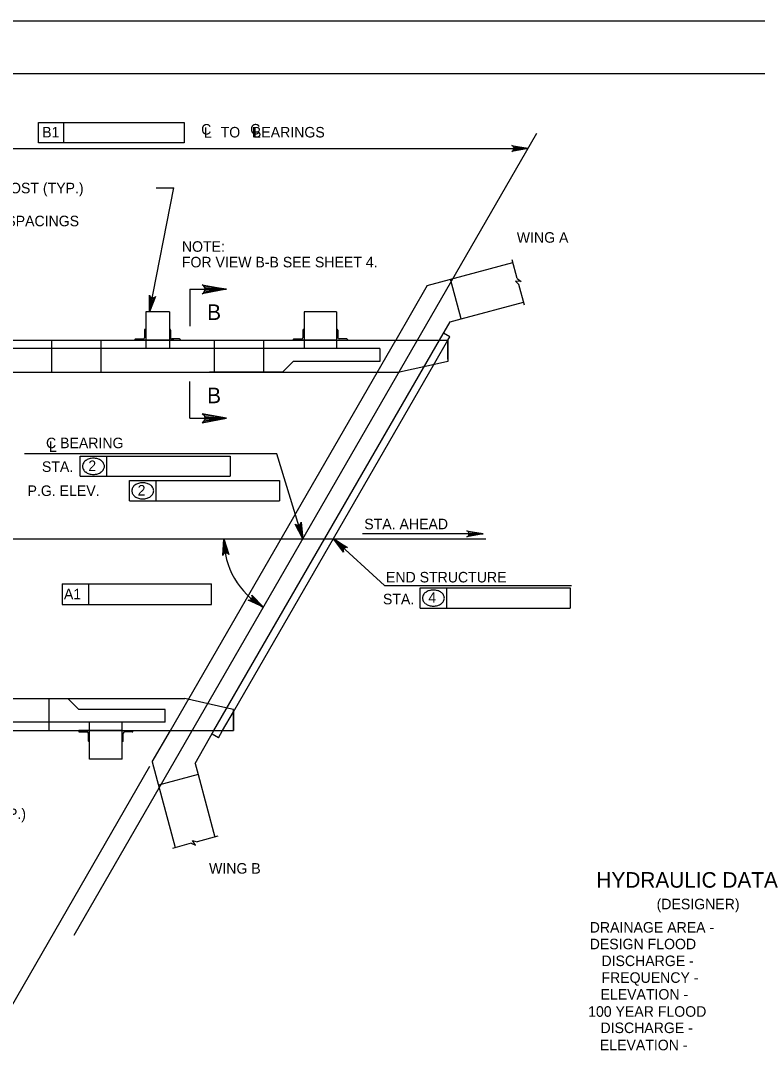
# Model space of a CAD drawing. Extents: x 638175 to 640495, y 294277 to 298435.
# Drawn here: x 638677.4 to 638887, y 298136.5 to 298435.5 of the extents above; entities that cross this region are included whole.
import ezdxf

# ---------------------------------------------------------------- set-up
doc = ezdxf.new("R2010")
doc.units = 0
for name, color, linetype in [('2', 7, 'Continuous'), ('3', 7, 'Continuous'), ('4', 7, 'Continuous'), ('PLT-BNDY', 7, 'Continuous')]:
    doc.layers.add(name, color=color, linetype=linetype)

msp = doc.modelspace()

# ---------------------------------------------------------------- linework, layer by layer
at = {"layer": '2'}
for p, q in [((638475.46, 298420.46), (639261.46, 298420.46)), ((638793.13, 298360.12), (638817.53, 298366.66)), ((638793.13, 298360.12), (638784.14, 298344.56)), ((638802.75, 298350.65), (638799.74, 298361.9)), ((638725.48, 298359.06), (638725.48, 298348.57)), ((638725.48, 298359.06), (638735.97, 298359.06)), ((638802.75, 298350.65), (638820.54, 298355.42)), ((638719.66, 298352.64), (638712.93, 298352.64)), ((638719.66, 298352.64), (638712.93, 298352.64)), ((638712.93, 298352.64), (638712.93, 298342.16)), ((638719.66, 298352.64), (638719.66, 298342.16)), ((638767.28, 298352.64), (638758.04, 298352.64)), ((638758.04, 298352.64), (638758.04, 298342.16)), ((638767.28, 298352.64), (638767.28, 298342.16)), ((638796.57, 298344.56), (638799.6, 298349.81)), ((638799.6, 298349.81), (638802.75, 298350.65)), ((638712.57, 298347.46), (638712.57, 298345.28)), ((638712.75, 298347.64), (638712.93, 298347.64)), ((638712.93, 298347.64), (638712.93, 298344.55)), ((638719.84, 298347.64), (638719.66, 298347.64)), ((638719.66, 298347.64), (638719.66, 298344.55)), ((638720.02, 298347.46), (638720.02, 298345.28)), ((638757.68, 298347.46), (638757.68, 298345.28)), ((638757.86, 298347.64), (638758.04, 298347.64)), ((638758.04, 298347.64), (638758.04, 298344.55)), ((638767.46, 298347.64), (638767.28, 298347.64)), ((638767.28, 298347.64), (638767.28, 298344.55)), ((638767.64, 298347.46), (638767.64, 298345.28)), ((638799.58, 298345.51), (638797.73, 298346.58)), ((638799.58, 298345.51), (638797.73, 298346.58)), ((638799.02, 298344.55), (638799.58, 298345.51)), ((638799.02, 298344.55), (638799.58, 298345.51)), ((638779.6, 298342.16), (638651.76, 298342.16)), ((638651.93, 298344.55), (638799.02, 298344.55)), ((638686.1, 298344.55), (638686.1, 298335.43)), ((638700.13, 298344.55), (638700.13, 298335.43)), ((638709.84, 298344.74), (638709.84, 298344.55)), ((638712.93, 298344.55), (638709.84, 298344.55)), ((638710.02, 298344.92), (638712.21, 298344.92)), ((638720.91, 298344.55), (638711.68, 298344.55)), ((638719.66, 298344.55), (638712.93, 298344.55)), ((638719.66, 298344.55), (638722.75, 298344.55)), ((638719.95, 298233.38), (638784.14, 298344.56)), ((638722.57, 298344.92), (638720.39, 298344.92)), ((638722.75, 298344.74), (638722.75, 298344.55)), ((638732.38, 298233.38), (638796.57, 298344.56)), ((638732.47, 298344.55), (638732.47, 298335.43)), ((638746.49, 298344.55), (638746.49, 298335.43)), ((638754.95, 298344.74), (638754.95, 298344.55)), ((638758.04, 298344.55), (638754.95, 298344.55)), ((638755.13, 298344.92), (638757.31, 298344.92)), ((638767.28, 298344.55), (638758.04, 298344.55)), ((638767.28, 298344.55), (638770.37, 298344.55)), ((638770.19, 298344.92), (638768.01, 298344.92)), ((638770.37, 298344.74), (638770.37, 298344.55)), ((638779.6, 298342.16), (638779.6, 298338.52)), ((638795.29, 298338.08), (638799.02, 298344.55)), ((638799.02, 298339.17), (638799.02, 298344.56)), ((638799.02, 298344.55), (638799.02, 298338.52)), ((638737.95, 298238.77), (638795.29, 298338.08)), ((638751.87, 298335.43), (638754.96, 298338.52)), ((638779.6, 298338.52), (638754.96, 298338.52)), ((638796.85, 298338.04), (638785.18, 298335.43)), ((638799.02, 298338.52), (638796.85, 298338.04)), ((638634.31, 298335.43), (638785.18, 298335.43)), ((638751.87, 298335.43), (638731.09, 298335.43)), ((638725.48, 298322.32), (638725.48, 298332.81)), ((638725.48, 298322.32), (638735.97, 298322.32)), ((638573.22, 298242.5), (638724.09, 298242.5)), ((638685.4, 298233.38), (638685.4, 298242.5)), ((638690.78, 298242.5), (638693.87, 298239.41)), ((638735.76, 298239.9), (638724.09, 298242.5)), ((638718.51, 298239.41), (638693.87, 298239.41)), ((638718.51, 298235.77), (638718.51, 298239.41)), ((638734.84, 298233.38), (638737.95, 298238.77)), ((638737.93, 298239.41), (638735.76, 298239.9)), ((638737.93, 298233.38), (638737.93, 298239.41)), ((638737.93, 298238.76), (638737.93, 298233.38)), ((638737.95, 298238.76), (638737.95, 298233.38)), ((638718.51, 298235.77), (638590.67, 298235.77)), ((638696.95, 298225.29), (638696.95, 298235.77)), ((638706.19, 298225.29), (638706.19, 298235.77)), ((638526.07, 298233.38), (638737.95, 298233.38)), ((638590.84, 298233.38), (638737.93, 298233.38)), ((638693.86, 298233.2), (638693.86, 298233.38)), ((638696.95, 298233.38), (638693.86, 298233.38)), ((638694.04, 298233.02), (638696.23, 298233.02)), ((638696.59, 298230.47), (638696.59, 298232.65)), ((638706.19, 298233.38), (638696.95, 298233.38)), ((638696.95, 298230.29), (638696.95, 298233.38)), ((638706.19, 298230.29), (638706.19, 298233.38)), ((638706.19, 298233.38), (638709.28, 298233.38)), ((638706.55, 298230.47), (638706.55, 298232.65)), ((638709.1, 298233.02), (638706.92, 298233.02)), ((638709.28, 298233.2), (638709.28, 298233.38)), ((638714.81, 298224.48), (638719.95, 298233.38)), ((638726.98, 298224.03), (638732.38, 298233.38)), ((638733.67, 298231.36), (638731.83, 298232.42)), ((638733.67, 298231.36), (638731.83, 298232.42)), ((638733.67, 298231.36), (638734.84, 298233.38)), ((638733.67, 298231.36), (638734.84, 298233.38)), ((638696.77, 298230.29), (638696.95, 298230.29)), ((638706.37, 298230.29), (638706.19, 298230.29)), ((638706.19, 298225.29), (638696.95, 298225.29)), ((638714.81, 298224.48), (638721.35, 298200.08)), ((638726.98, 298224.03), (638727.83, 298220.88)), ((638727.83, 298220.88), (638716.58, 298217.87)), ((638727.83, 298220.88), (638732.59, 298203.09))]:
    msp.add_line(p, q, dxfattribs=at)
for points in [[(638735.97, 298359.06), (638728.98, 298357.75), (638729.52, 298358.12), (638729.79, 298358.59), (638729.88, 298359.06), (638729.79, 298359.52), (638729.52, 298359.99), (638728.98, 298360.36), (638735.97, 298359.06), (638729.52, 298359.99), (638729.79, 298359.52), (638735.97, 298359.06), (638729.88, 298359.06), (638729.79, 298358.59), (638735.97, 298359.06), (638729.52, 298358.12)], [(638735.97, 298322.32), (638728.98, 298323.63), (638729.52, 298323.26), (638729.79, 298322.79), (638729.88, 298322.32), (638729.79, 298321.86), (638729.52, 298321.39), (638728.98, 298321.02), (638735.97, 298322.32), (638729.52, 298321.39), (638729.79, 298321.86), (638735.97, 298322.32), (638729.88, 298322.32), (638729.79, 298322.79), (638735.97, 298322.32), (638729.52, 298323.26)]]:
    msp.add_lwpolyline(points, dxfattribs=at)
for centre, radius, start, end in [((638712.21, 298345.28), 0.364, 270, 359.9984), ((638712.75, 298347.46), 0.182, 90, 179.9984), ((638719.84, 298347.46), 0.182, 0.0016, 90), ((638720.39, 298345.28), 0.364, 180.0016, 270), ((638757.31, 298345.28), 0.364, 270, 359.9984), ((638757.86, 298347.46), 0.182, 90, 179.9984), ((638767.46, 298347.46), 0.182, 0.0016, 90), ((638768.01, 298345.28), 0.364, 180.0016, 270), ((638710.02, 298344.74), 0.182, 90, 179.9984), ((638722.57, 298344.74), 0.182, 0.0016, 90), ((638755.13, 298344.74), 0.182, 90, 179.9984), ((638770.19, 298344.74), 0.182, 0.0016, 90), ((638694.04, 298233.2), 0.182, 180.0016, 270), ((638696.23, 298232.65), 0.364, 0.0016, 90), ((638706.92, 298232.65), 0.364, 90, 179.9984), ((638709.1, 298233.2), 0.182, 270, 359.9984), ((638696.77, 298230.47), 0.182, 180.0016, 270), ((638706.37, 298230.47), 0.182, 270, 359.9984)]:
    msp.add_arc(centre, radius, start, end, dxfattribs=at)
at = {"layer": '3'}
for p, q in [((638692.53, 298175.13), (638824.37, 298403.47)), ((638818.75, 298362.12), (638817.32, 298367.46)), ((638818.28, 298361.4), (638819.21, 298360.39)), ((638819.84, 298361.3), (638818.28, 298361.4)), ((638818.75, 298362.12), (638819.84, 298361.3)), ((638820.78, 298354.55), (638819.21, 298360.39)), ((638727.15, 298200.76), (638726.29, 298202.06)), ((638726.29, 298202.06), (638727.63, 298201.76)), ((638733.46, 298203.32), (638727.63, 298201.76)), ((638725.89, 298201.3), (638720.56, 298199.86)), ((638725.89, 298201.3), (638727.15, 298200.76))]:
    msp.add_line(p, q, dxfattribs=at)
at = {"layer": '4'}
for p, q in [((638682.38, 298406.54), (638689.61, 298406.54)), ((638682.38, 298400.77), (638682.38, 298406.54)), ((638689.61, 298400.77), (638689.61, 298406.54)), ((638689.61, 298406.54), (638723.9, 298406.54)), ((638723.9, 298406.54), (638723.9, 298400.77)), ((638630.48, 298399.18), (638821.89, 298399.18)), ((638723.9, 298400.77), (638682.38, 298400.77)), ((638714.01, 298352.64), (638720.91, 298387.94)), ((638715.94, 298387.94), (638720.91, 298387.94)), ((638750.24, 298312.19), (638678.43, 298312.19)), ((638757.71, 298288.01), (638750.24, 298312.19)), ((638694.26, 298311.57), (638701.83, 298311.57)), ((638694.26, 298305.81), (638694.26, 298311.57)), ((638701.83, 298305.81), (638701.83, 298311.57)), ((638701.83, 298311.57), (638737.02, 298311.57)), ((638737.02, 298311.57), (638737.02, 298305.81)), ((638694.26, 298305.81), (638737.02, 298305.81)), ((638708.3, 298304.61), (638715.88, 298304.61)), ((638708.3, 298298.84), (638708.3, 298304.61)), ((638715.88, 298298.84), (638715.88, 298304.61)), ((638715.88, 298304.61), (638751.06, 298304.61)), ((638751.06, 298304.61), (638751.06, 298298.84)), ((638708.3, 298298.84), (638751.06, 298298.84)), ((638809.04, 298289.42), (638774.69, 298289.42)), ((638524.79, 298288.01), (638809.81, 298288.01)), ((638766.38, 298288.01), (638780.99, 298274.67)), ((638689.13, 298275.23), (638696.69, 298275.23)), ((638689.13, 298275.23), (638689.13, 298269.33)), ((638696.69, 298269.33), (638696.69, 298275.23)), ((638696.69, 298275.23), (638731.65, 298275.23)), ((638731.65, 298269.33), (638731.65, 298275.23)), ((638780.99, 298274.67), (638834.18, 298274.67)), ((638791.09, 298274.06), (638798.67, 298274.06)), ((638791.09, 298268.29), (638791.09, 298274.06)), ((638798.67, 298268.29), (638798.67, 298274.06)), ((638798.67, 298274.06), (638833.85, 298274.06)), ((638833.85, 298274.06), (638833.85, 298268.29)), ((638689.13, 298269.33), (638731.65, 298269.33)), ((638791.09, 298268.29), (638833.85, 298268.29)), ((638714.04, 298223.15), (638669.1, 298145.31))]:
    msp.add_line(p, q, dxfattribs=at)
for points in [[(638821.89, 298399.18), (638817.23, 298398.31), (638817.59, 298398.55), (638817.77, 298398.87), (638817.83, 298399.18), (638817.77, 298399.49), (638817.59, 298399.8), (638817.23, 298400.05), (638821.89, 298399.18), (638817.59, 298399.8), (638817.77, 298399.49), (638821.89, 298399.18), (638817.83, 298399.18), (638817.77, 298398.87), (638821.89, 298399.18), (638817.59, 298398.55)], [(638714.01, 298352.64), (638714.05, 298357.39), (638714.22, 298356.99), (638714.5, 298356.74), (638714.79, 298356.63), (638715.11, 298356.62), (638715.45, 298356.75), (638715.76, 298357.05), (638714.01, 298352.64), (638715.45, 298356.75), (638715.11, 298356.62), (638714.01, 298352.64), (638714.79, 298356.63), (638714.5, 298356.74), (638714.01, 298352.64), (638714.22, 298356.99)], [(638757.71, 298288.01), (638755.5, 298292.21), (638755.84, 298291.94), (638756.19, 298291.86), (638756.51, 298291.9), (638756.79, 298292.04), (638757.04, 298292.31), (638757.17, 298292.72), (638757.71, 298288.01), (638757.04, 298292.31), (638756.79, 298292.04), (638757.71, 298288.01), (638756.51, 298291.9), (638756.19, 298291.86), (638757.71, 298288.01), (638755.84, 298291.94)], [(638809.04, 298289.42), (638804.38, 298288.55), (638804.74, 298288.79), (638804.93, 298289.11), (638804.98, 298289.42), (638804.93, 298289.73), (638804.74, 298290.04), (638804.38, 298290.29), (638809.04, 298289.42), (638804.74, 298290.04), (638804.93, 298289.73), (638809.04, 298289.42), (638804.98, 298289.42), (638804.93, 298289.11), (638809.04, 298289.42), (638804.74, 298288.79)], [(638735.17, 298288.01), (638736.6, 298283.49), (638736.31, 298283.82), (638735.98, 298283.97), (638735.66, 298283.98), (638735.36, 298283.89), (638735.07, 298283.67), (638734.87, 298283.28), (638735.17, 298288.01), (638735.07, 298283.67), (638735.36, 298283.89), (638735.17, 298288.01), (638735.66, 298283.98), (638735.98, 298283.97), (638735.17, 298288.01), (638736.31, 298283.82)], [(638766.38, 298288.01), (638770.41, 298285.52), (638769.98, 298285.58), (638769.63, 298285.47), (638769.38, 298285.27), (638769.21, 298285.01), (638769.14, 298284.65), (638769.23, 298284.23), (638766.38, 298288.01), (638769.14, 298284.65), (638769.21, 298285.01), (638766.38, 298288.01), (638769.38, 298285.27), (638769.63, 298285.47), (638766.38, 298288.01), (638769.98, 298285.58)], [(638746.44, 298268.5), (638742.15, 298270.51), (638742.58, 298270.5), (638742.92, 298270.65), (638743.14, 298270.87), (638743.28, 298271.16), (638743.31, 298271.52), (638743.17, 298271.93), (638746.44, 298268.5), (638743.31, 298271.52), (638743.28, 298271.16), (638746.44, 298268.5), (638743.14, 298270.87), (638742.92, 298270.65), (638746.44, 298268.5), (638742.58, 298270.5)]]:
    msp.add_lwpolyline(points, dxfattribs=at)
for points in [[(638757.31, 298290.98), (638756.37, 298290.69), (638757.71, 298288.01)], [(638768.23, 298285.66), (638768.89, 298286.39), (638766.38, 298288.01)]]:
    msp.add_lwpolyline(points, close=True, dxfattribs=at)
for centre, radius, start, end in [((638696.63, 298308.64), 1.71, 150.6308, 180), ((638697.31, 298308.26), 2.49, 126.3544, 150.6308), ((638697.75, 298307.66), 3.23, 106.9552, 126.3544), ((638698.04, 298306.72), 4.22, 90, 106.9552), ((638698.04, 298306.72), 4.22, 73.0448, 90), ((638698.33, 298307.66), 3.23, 53.6456, 73.0448), ((638698.77, 298308.26), 2.49, 29.3692, 53.6456), ((638699.45, 298308.64), 1.71, 0, 29.3692), ((638696.63, 298308.64), 1.71, 180, 209.3692), ((638697.31, 298309.03), 2.49, 209.3692, 233.6456), ((638697.75, 298309.63), 3.23, 233.6456, 253.0448), ((638698.04, 298310.57), 4.22, 253.0448, 270), ((638698.04, 298310.57), 4.22, 270, 286.9552), ((638698.33, 298309.63), 3.23, 286.9552, 306.3544), ((638698.77, 298309.03), 2.49, 306.3544, 330.6308), ((638699.45, 298308.64), 1.71, 330.6308, 0), ((638711.35, 298301.3), 2.49, 126.3544, 150.6308), ((638711.79, 298300.7), 3.23, 106.9552, 126.3544), ((638712.08, 298299.75), 4.22, 90, 106.9552), ((638712.08, 298299.75), 4.22, 73.0448, 90), ((638712.37, 298300.7), 3.23, 53.6456, 73.0448), ((638712.81, 298301.3), 2.49, 29.3692, 53.6456), ((638710.68, 298301.68), 1.71, 150.6308, 180), ((638710.68, 298301.68), 1.71, 180, 209.3692), ((638711.35, 298302.06), 2.49, 209.3692, 233.6456), ((638712.81, 298302.06), 2.49, 306.3544, 330.6308), ((638713.49, 298301.68), 1.71, 0, 29.3692), ((638713.49, 298301.68), 1.71, 330.6308, 0), ((638711.79, 298302.66), 3.23, 233.6456, 253.0448), ((638712.08, 298303.6), 4.22, 253.0448, 270), ((638712.08, 298303.6), 4.22, 270, 286.9552), ((638712.37, 298302.66), 3.23, 286.9552, 306.3544), ((638757.71, 298288.01), 22.54, 179.9993, 239.9995), ((638794.59, 298270.15), 3.23, 106.9552, 126.3544), ((638794.87, 298269.2), 4.22, 90, 106.9552), ((638794.87, 298269.2), 4.22, 73.0448, 90), ((638795.16, 298270.15), 3.23, 53.6456, 73.0448), ((638793.47, 298271.13), 1.71, 150.6308, 180), ((638793.47, 298271.13), 1.71, 180, 209.3692), ((638794.14, 298270.75), 2.49, 126.3544, 150.6308), ((638794.14, 298271.51), 2.49, 209.3692, 233.6456), ((638795.6, 298270.75), 2.49, 29.3692, 53.6456), ((638795.6, 298271.51), 2.49, 306.3544, 330.6308), ((638796.28, 298271.13), 1.71, 0, 29.3692), ((638796.28, 298271.13), 1.71, 330.6308, 0), ((638794.59, 298272.11), 3.23, 233.6456, 253.0448), ((638794.87, 298273.05), 4.22, 253.0448, 270), ((638794.87, 298273.05), 4.22, 270, 286.9552), ((638795.16, 298272.11), 3.23, 286.9552, 306.3544)]:
    msp.add_arc(centre, radius, start, end, dxfattribs=at)
at = {"layer": 'PLT-BNDY'}
msp.add_lwpolyline([(638435.46, 298435.46), (639276.46, 298435.46), (639276.46, 297841.46), (638435.46, 297841.46)], close=True, dxfattribs=at)

# ---------------------------------------------------------------- texts
at = {"layer": '2'}
for s, p in [('C', (638728.71, 298403.11)), ('L', (638729.49, 298402.22)), ('C', (638742.68, 298403.14)), ('L', (638743.51, 298402.22))]:
    msp.add_text(s, height=3, dxfattribs=at).set_placement(p)
at = {"layer": '4'}
for s, height, p in [('B1', 3, (638683.44, 298402.29)), ('TO   BEARINGS', 3, (638734.27, 298402.29)), ('GLULAM BRIDGE RAIL POST (TYP.)', 3, (638627.47, 298386.39)), ('FOR DIMENSIONS AND SPACINGS', 3, (638627.53, 298377.01)), ('WING A', 3, (638818.62, 298372.32)), ('NOTE:', 3, (638723.23, 298369.74)), ('FOR VIEW B-B SEE SHEET 4.', 3, (638723.23, 298365.3)), ('B', 4.43, (638730.43, 298326.62)), ('C BEARING', 3, (638684.54, 298313.8)), ('L', 3, (638685.36, 298312.75)), ('STA.', 3, (638683.37, 298307.06)), ('2', 3, (638696.59, 298307.3)), ('P.G. ELEV.', 3, (638679.28, 298300.2)), ('2', 3, (638710.63, 298300.33)), ('STA. AHEAD', 3, (638775.18, 298290.72)), ('END STRUCTURE', 3, (638781.37, 298275.58)), ('STA.', 3, (638780.5, 298269.34)), ('4', 3, (638793.42, 298269.78)), ('1372 (4\'-6") SCUPPER BLOCK (TYP.)', 3, (638610.21, 298208.21)), ('WING B', 3, (638730.97, 298192.65)), ('HYDRAULIC DATA', 4.4292, (638841.31, 298188.66)), ('(DESIGNER)', 3, (638858.45, 298182.5)), ('DRAINAGE AREA - ', 3, (638839.39, 298175.87)), ('DESIGN FLOOD  ', 3, (638839.39, 298171.12)), ('   DISCHARGE - ', 3, (638839.39, 298166.33)), ('   FREQUENCY - ', 3, (638839.39, 298161.56)), ('   ELEVATION - ', 3, (638839.12, 298156.79)), ('100 YEAR FLOOD', 3, (638838.94, 298151.9)), ('   DISCHARGE - ', 3, (638839.12, 298147.25)), ('   ELEVATION - ', 3, (638838.94, 298142.36))]:
    msp.add_text(s, height=height, dxfattribs=at).set_placement(p)
for s, height, rotation, p in [('B', 4.43, 360, (638730.43, 298350.33)), ('A1', 3, 359.9382, (638689.64, 298270.78))]:
    msp.add_text(s, height=height, rotation=rotation, dxfattribs=at).set_placement(p)

doc.saveas('drawing.dxf')
